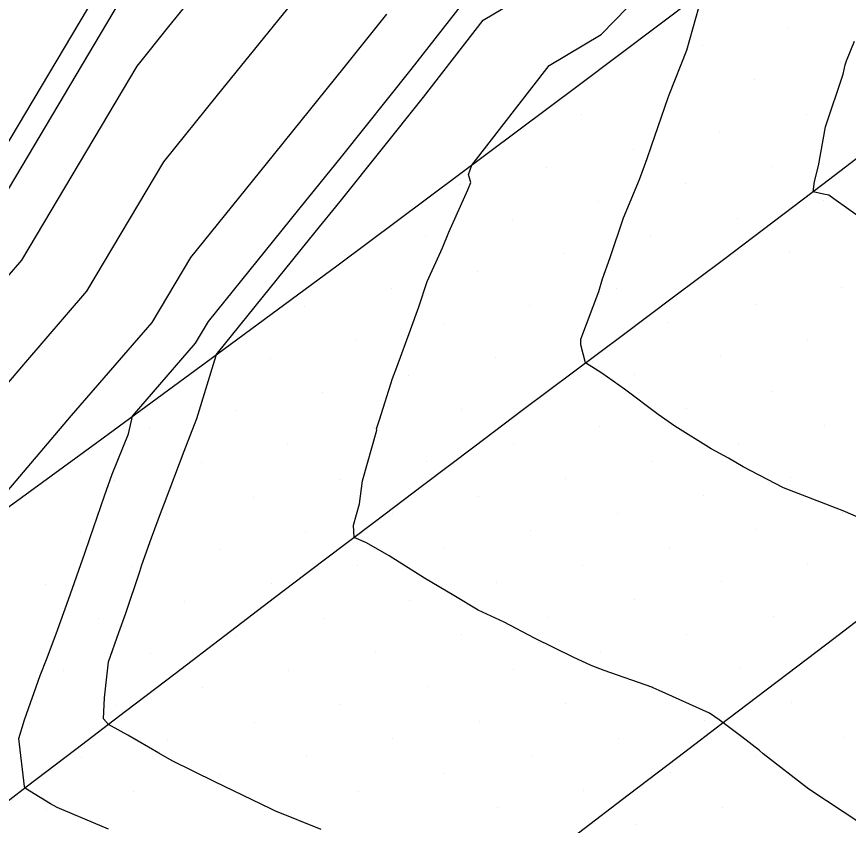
# Model space of a CAD drawing. Extents: x 2354170 to 2357230, y 866100 to 868290.
# Drawn here: x 2355866.71 to 2355900.01, y 866834.05 to 866866.44 of the extents above; entities that cross this region are included whole.
import ezdxf

# ---------------------------------------------------------------- set-up
doc = ezdxf.new("R2010")
doc.units = 0
for name, color, linetype in [('Default', 7, 'Continuous'), ('DTM Contours Major', 7, 'Continuous'), ('DTM Contours Minor', 7, 'Continuous'), ('Exist DTM Breakline', 7, 'Continuous'), ('Exist DTM Scan Elevation Point', 7, 'Continuous'), ('Exist Roads EOP', 7, 'Continuous')]:
    doc.layers.add(name, color=color, linetype=linetype)

msp = doc.modelspace()

# ---------------------------------------------------------------- linework, layer by layer
at = {"layer": 'Default'}
for points in [[(2355853.443, 866844.598), (2355854.897, 866846.314), (2355856.58, 866848.19), (2355861.781, 866854.997), (2355863.157, 866856.612), (2355864.303, 866857.939), (2355870.461, 866868.293), (2355870.854, 866868.781), (2355871.846, 866870.009), (2355875.232, 866874.759), (2355878.325, 866880.009), (2355878.616, 866881.375), (2355879.982, 866886.864), (2355883.775, 866890.009), (2355888.439, 866891.552), (2355888.712, 866900.009), (2355889.222, 866900.769), (2355889.982, 866902.736)], [(2355878.899, 866833.891), (2355877.047, 866834.641), (2355876.91, 866834.696), (2355876.878, 866834.711), (2355874.64, 866835.795), (2355872.927, 866836.64), (2355872.4, 866836.94), (2355871.158, 866837.662), (2355870.5, 866838.026), (2355870.382, 866838.09), (2355870.178, 866838.312), (2355870.217, 866839.16), (2355870.387, 866840.605), (2355870.8, 866841.772), (2355871.077, 866842.549), (2355871.636, 866844.216), (2355871.72, 866844.484), (2355872.111, 866845.566), (2355872.5, 866846.642), (2355872.63, 866846.959), (2355873.412, 866849.036), (2355873.914, 866850.343), (2355874.69, 866852.868), (2355874.696, 866852.894), (2355874.737, 866852.941), (2355874.745, 866852.955), (2355878.653, 866857.8), (2355879.653, 866859.038), (2355882.998, 866863.216), (2355885.39, 866866.293), (2355892.209, 866870.355)], [(2355865.073, 866854.563), (2355866.912, 866856.689), (2355871.532, 866864.459), (2355872.804, 866866.036), (2355876.013, 866870.009)], [(2355863.953, 866848.948), (2355866.99, 866852.513), (2355869.52, 866855.44), (2355872.603, 866860.624), (2355874.754, 866863.29), (2355879.974, 866869.754)], [(2355900.501, 866834.123), (2355898.429, 866835.505), (2355896.591, 866836.921), (2355896.451, 866837.047), (2355895.739, 866837.592), (2355894.994, 866838.162), (2355894.833, 866838.276), (2355894.443, 866838.542), (2355892.424, 866839.455), (2355892.187, 866839.562), (2355892.137, 866839.588), (2355890.232, 866840.253), (2355889.708, 866840.448), (2355888.989, 866840.785), (2355887.435, 866841.542), (2355886.229, 866842.191), (2355885.187, 866842.676), (2355884.209, 866843.254), (2355883.037, 866843.956), (2355881.627, 866844.845), (2355880.71, 866845.369), (2355880.216, 866845.574), (2355880.195, 866846.071), (2355880.428, 866846.923), (2355880.55, 866847.846), (2355881.127, 866849.879), (2355881.117, 866849.934), (2355881.233, 866850.292), (2355881.756, 866851.94), (2355881.922, 866852.399), (2355882.474, 866853.891), (2355882.805, 866854.812), (2355883.145, 866855.831), (2355883.759, 866857.178), (2355884.007, 866857.811), (2355884.776, 866859.503), (2355884.896, 866859.796), (2355884.796, 866860.121), (2355884.931, 866860.49), (2355888.031, 866864.478), (2355890.109, 866865.716), (2355893.801, 866869.521)], [(2355901.73, 866845.803), (2355899.803, 866846.644), (2355899.519, 866846.752), (2355897.413, 866847.562), (2355895.787, 866848.408), (2355895.202, 866848.752), (2355894.512, 866849.126), (2355893.057, 866850.04), (2355892.394, 866850.499), (2355891.039, 866851.521), (2355890.141, 866852.157), (2355889.487, 866852.568), (2355889.291, 866853.296), (2355889.288, 866853.521), (2355890.009, 866855.425), (2355890.168, 866855.936), (2355890.473, 866856.786), (2355891.002, 866858.382), (2355891.64, 866859.915), (2355891.949, 866860.753), (2355892.12, 866861.268), (2355892.793, 866863.192), (2355892.836, 866863.299), (2355893.534, 866865.089), (2355894.023, 866866.805)], [(2355865.039, 866845.924), (2355868.906, 866850.463), (2355872.129, 866854.19), (2355873.674, 866856.79), (2355876.703, 866860.545), (2355879.814, 866864.396), (2355881.525, 866866.533)], [(2355901.229, 866857.86), (2355899.425, 866859.147), (2355899.223, 866859.282), (2355899.012, 866859.326), (2355898.594, 866859.424), (2355898.644, 866859.841), (2355898.81, 866860.464), (2355899.089, 866862.024), (2355899.8, 866864.138), (2355899.872, 866864.504), (2355899.932, 866864.663), (2355900.257, 866865.454)]]:
    msp.add_lwpolyline(points, dxfattribs=at)
at = {"layer": 'DTM Contours Major'}
msp.add_lwpolyline([(2355859.056, 866849.949), (2355862.143, 866853.989), (2355863.796, 866855.929), (2355865.173, 866857.522), (2355870.818, 866867.015), (2355871.504, 866867.866), (2355873.235, 866870.009), (2355876.043, 866873.948), (2355879.613, 866880.009), (2355879.678, 866880.313), (2355879.982, 866881.533), (2355888.896, 866888.924), (2355889.995, 866889.946), (2355890.029, 866890.012), (2355890.087, 866890.114), (2355890.638, 866900.009), (2355894.81, 866905.181), (2355898.291, 866910.009), (2355898.168, 866918.196), (2355899.025, 866920.01), (2355899.41, 866920.581), (2355899.982, 866921.735), (2355904.925, 866925.066)], dxfattribs=at)
at = {"layer": 'DTM Contours Minor'}
for points in [[(2355870.386, 866833.897), (2355868.328, 866834.773), (2355868.063, 866834.917), (2355867.231, 866835.427), (2355867.043, 866835.538), (2355867.015, 866835.607), (2355866.794, 866837.528), (2355867.026, 866838.273), (2355867.648, 866840.047), (2355867.9, 866840.692), (2355868.285, 866841.721), (2355868.787, 866843.103), (2355869.43, 866844.957), (2355869.634, 866845.541), (2355870.229, 866847.252), (2355870.525, 866848.111), (2355871.178, 866849.73), (2355871.341, 866850.435), (2355873.867, 866853.357), (2355874.388, 866854.233), (2355878.003, 866858.715), (2355879.707, 866860.824), (2355882.507, 866864.322), (2355884.51, 866866.898)], [(2355901.229, 866857.86), (2355899.425, 866859.147), (2355899.223, 866859.282), (2355899.012, 866859.326), (2355898.594, 866859.424), (2355898.644, 866859.841), (2355898.81, 866860.464), (2355899.089, 866862.024), (2355899.8, 866864.138), (2355899.872, 866864.504), (2355899.932, 866864.663), (2355900.257, 866865.454)]]:
    msp.add_lwpolyline(points, dxfattribs=at)
at = {"layer": 'Exist DTM Breakline'}
for points in [[(2355900.977, 866861.23), (2355898.985, 866859.72), (2355896.993, 866858.21), (2355895.001, 866856.699), (2355893, 866855.2), (2355890.999, 866853.701), (2355888.998, 866852.202), (2355886.998, 866850.703), (2355885.004, 866849.195), (2355883.01, 866847.687), (2355881.016, 866846.179), (2355879.022, 866844.671), (2355877.033, 866843.157), (2355875.044, 866841.642), (2355873.055, 866840.127), (2355871.066, 866838.612), (2355869.08, 866837.095), (2355867.093, 866835.576), (2355865.107, 866834.058)], [(2355901.138, 866842.826), (2355899.146, 866841.314), (2355897.155, 866839.803), (2355895.164, 866838.291), (2355893.175, 866836.776), (2355891.187, 866835.261), (2355889.198, 866833.746), (2355887.21, 866832.23), (2355885.229, 866830.705), (2355883.249, 866829.179), (2355881.269, 866827.653), (2355879.289, 866826.127), (2355877.307, 866824.603), (2355875.325, 866823.08), (2355873.342, 866821.556), (2355871.36, 866820.033), (2355869.369, 866818.521), (2355867.377, 866817.011), (2355865.385, 866815.5), (2355863.393, 866813.989)]]:
    msp.add_lwpolyline(points, dxfattribs=at)
at = {"layer": 'Exist DTM Scan Elevation Point'}
for p, q in [((2355897.618, 866865.995), (2355897.618, 866865.995)), ((2355894.154, 866865.29), (2355894.154, 866865.29)), ((2355899.703, 866864.616), (2355899.703, 866864.616)), ((2355896.239, 866863.91), (2355896.239, 866863.91)), ((2355892.774, 866863.205), (2355892.774, 866863.205)), ((2355889.31, 866862.499), (2355889.31, 866862.499)), ((2355898.323, 866862.531), (2355898.323, 866862.531)), ((2355894.859, 866861.825), (2355894.859, 866861.825)), ((2355891.395, 866861.12), (2355891.395, 866861.12)), ((2355887.93, 866860.414), (2355887.93, 866860.414)), ((2355896.944, 866860.446), (2355896.944, 866860.446)), ((2355884.466, 866859.709), (2355884.466, 866859.709)), ((2355893.48, 866859.74), (2355893.48, 866859.74)), ((2355890.015, 866859.035), (2355890.015, 866859.035)), ((2355899.029, 866859.066), (2355899.029, 866859.066)), ((2355886.551, 866858.329), (2355886.551, 866858.329)), ((2355895.565, 866858.361), (2355895.565, 866858.361)), ((2355892.1, 866857.655), (2355892.1, 866857.655)), ((2355883.086, 866857.624), (2355883.086, 866857.624)), ((2355897.65, 866856.981), (2355897.65, 866856.981)), ((2355888.636, 866856.95), (2355888.636, 866856.95)), ((2355885.171, 866856.244), (2355885.171, 866856.244)), ((2355894.185, 866856.276), (2355894.185, 866856.276)), ((2355881.707, 866855.539), (2355881.707, 866855.539)), ((2355890.721, 866855.57), (2355890.721, 866855.57)), ((2355899.735, 866855.602), (2355899.735, 866855.602)), ((2355878.243, 866854.833), (2355878.243, 866854.833)), ((2355887.256, 866854.865), (2355887.256, 866854.865)), ((2355896.27, 866854.896), (2355896.27, 866854.896)), ((2355883.792, 866854.159), (2355883.792, 866854.159)), ((2355892.806, 866854.191), (2355892.806, 866854.191)), ((2355880.328, 866853.454), (2355880.328, 866853.454)), ((2355889.341, 866853.485), (2355889.341, 866853.485)), ((2355898.355, 866853.517), (2355898.355, 866853.517)), ((2355876.863, 866852.748), (2355876.863, 866852.748)), ((2355885.877, 866852.78), (2355885.877, 866852.78)), ((2355894.891, 866852.812), (2355894.891, 866852.812)), ((2355882.413, 866852.074), (2355882.413, 866852.074)), ((2355891.426, 866852.106), (2355891.426, 866852.106)), ((2355878.948, 866851.369), (2355878.948, 866851.369)), ((2355896.976, 866851.432), (2355896.976, 866851.432)), ((2355875.484, 866850.663), (2355875.484, 866850.663)), ((2355884.497, 866850.695), (2355884.497, 866850.695)), ((2355893.511, 866850.727), (2355893.511, 866850.727)), ((2355881.033, 866849.989), (2355881.033, 866849.989)), ((2355890.047, 866850.021), (2355890.047, 866850.021)), ((2355899.061, 866850.053), (2355899.061, 866850.053)), ((2355872.019, 866849.958), (2355872.019, 866849.958)), ((2355895.596, 866849.347), (2355895.596, 866849.347)), ((2355877.569, 866849.284), (2355877.569, 866849.284)), ((2355886.582, 866849.315), (2355886.582, 866849.315)), ((2355874.104, 866848.578), (2355874.104, 866848.578)), ((2355883.118, 866848.61), (2355883.118, 866848.61)), ((2355892.132, 866848.642), (2355892.132, 866848.642)), ((2355870.64, 866847.873), (2355870.64, 866847.873)), ((2355879.654, 866847.904), (2355879.654, 866847.904)), ((2355888.667, 866847.936), (2355888.667, 866847.936)), ((2355897.681, 866847.968), (2355897.681, 866847.968)), ((2355876.189, 866847.199), (2355876.189, 866847.199)), ((2355885.203, 866847.23), (2355885.203, 866847.23)), ((2355894.217, 866847.262), (2355894.217, 866847.262)), ((2355872.725, 866846.493), (2355872.725, 866846.493)), ((2355881.739, 866846.525), (2355881.739, 866846.525)), ((2355890.752, 866846.557), (2355890.752, 866846.557)), ((2355899.766, 866846.588), (2355899.766, 866846.588)), ((2355869.26, 866845.788), (2355869.26, 866845.788)), ((2355878.274, 866845.819), (2355878.274, 866845.819)), ((2355887.288, 866845.851), (2355887.288, 866845.851)), ((2355896.302, 866845.883), (2355896.302, 866845.883)), ((2355874.81, 866845.114), (2355874.81, 866845.114)), ((2355883.824, 866845.145), (2355883.824, 866845.145)), ((2355892.837, 866845.177), (2355892.837, 866845.177)), ((2355871.345, 866844.408), (2355871.345, 866844.408)), ((2355880.359, 866844.44), (2355880.359, 866844.44)), ((2355889.373, 866844.472), (2355889.373, 866844.472)), ((2355898.387, 866844.503), (2355898.387, 866844.503)), ((2355867.881, 866843.703), (2355867.881, 866843.703)), ((2355876.895, 866843.734), (2355876.895, 866843.734)), ((2355885.909, 866843.766), (2355885.909, 866843.766)), ((2355894.922, 866843.798), (2355894.922, 866843.798)), ((2355873.43, 866843.029), (2355873.43, 866843.029)), ((2355882.444, 866843.06), (2355882.444, 866843.06)), ((2355891.458, 866843.092), (2355891.458, 866843.092)), ((2355878.98, 866842.355), (2355878.98, 866842.355)), ((2355887.994, 866842.387), (2355887.994, 866842.387)), ((2355897.007, 866842.418), (2355897.007, 866842.418)), ((2355869.966, 866842.323), (2355869.966, 866842.323)), ((2355884.529, 866841.681), (2355884.529, 866841.681)), ((2355893.543, 866841.713), (2355893.543, 866841.713)), ((2355875.515, 866841.649), (2355875.515, 866841.649)), ((2355890.079, 866841.007), (2355890.079, 866841.007)), ((2355899.092, 866841.039), (2355899.092, 866841.039)), ((2355872.051, 866840.944), (2355872.051, 866840.944)), ((2355881.065, 866840.975), (2355881.065, 866840.975)), ((2355895.628, 866840.333), (2355895.628, 866840.333)), ((2355868.587, 866840.238), (2355868.587, 866840.238)), ((2355877.6, 866840.27), (2355877.6, 866840.27)), ((2355886.614, 866840.302), (2355886.614, 866840.302)), ((2355874.136, 866839.564), (2355874.136, 866839.564)), ((2355883.15, 866839.596), (2355883.15, 866839.596)), ((2355892.164, 866839.628), (2355892.164, 866839.628)), ((2355870.672, 866838.859), (2355870.672, 866838.859)), ((2355879.685, 866838.89), (2355879.685, 866838.89)), ((2355888.699, 866838.922), (2355888.699, 866838.922)), ((2355897.713, 866838.954), (2355897.713, 866838.954)), ((2355867.207, 866838.153), (2355867.207, 866838.153)), ((2355876.221, 866838.185), (2355876.221, 866838.185)), ((2355885.235, 866838.217), (2355885.235, 866838.217)), ((2355894.249, 866838.248), (2355894.249, 866838.248)), ((2355872.756, 866837.479), (2355872.756, 866837.479)), ((2355881.77, 866837.511), (2355881.77, 866837.511)), ((2355890.784, 866837.543), (2355890.784, 866837.543)), ((2355899.798, 866837.574), (2355899.798, 866837.574)), ((2355869.292, 866836.774), (2355869.292, 866836.774)), ((2355878.306, 866836.805), (2355878.306, 866836.805)), ((2355887.32, 866836.837), (2355887.32, 866836.837)), ((2355896.334, 866836.869), (2355896.334, 866836.869)), ((2355874.841, 866836.1), (2355874.841, 866836.1)), ((2355883.855, 866836.132), (2355883.855, 866836.132)), ((2355892.869, 866836.163), (2355892.869, 866836.163)), ((2355871.377, 866835.394), (2355871.377, 866835.394)), ((2355880.391, 866835.426), (2355880.391, 866835.426)), ((2355889.405, 866835.458), (2355889.405, 866835.458)), ((2355898.419, 866835.489), (2355898.419, 866835.489)), ((2355867.913, 866834.689), (2355867.913, 866834.689)), ((2355876.926, 866834.721), (2355876.926, 866834.721)), ((2355885.94, 866834.752), (2355885.94, 866834.752)), ((2355894.954, 866834.784), (2355894.954, 866834.784)), ((2355891.49, 866834.078), (2355891.49, 866834.078))]:
    msp.add_line(p, q, dxfattribs=at)
at = {"layer": 'Exist Roads EOP'}
msp.add_lwpolyline([(2355831.196, 866821.013), (2355836.032, 866824.565), (2355840.885, 866828.094), (2355845.725, 866831.639), (2355850.552, 866835.203), (2355855.379, 866838.766), (2355860.218, 866842.314), (2355865.065, 866845.851), (2355869.912, 866849.387), (2355874.751, 866852.934), (2355879.577, 866856.499), (2355884.389, 866860.083), (2355889.189, 866863.683), (2355893.981, 866867.295), (2355898.766, 866870.914), (2355903.544, 866874.543)], dxfattribs=at)

doc.saveas('drawing.dxf')
